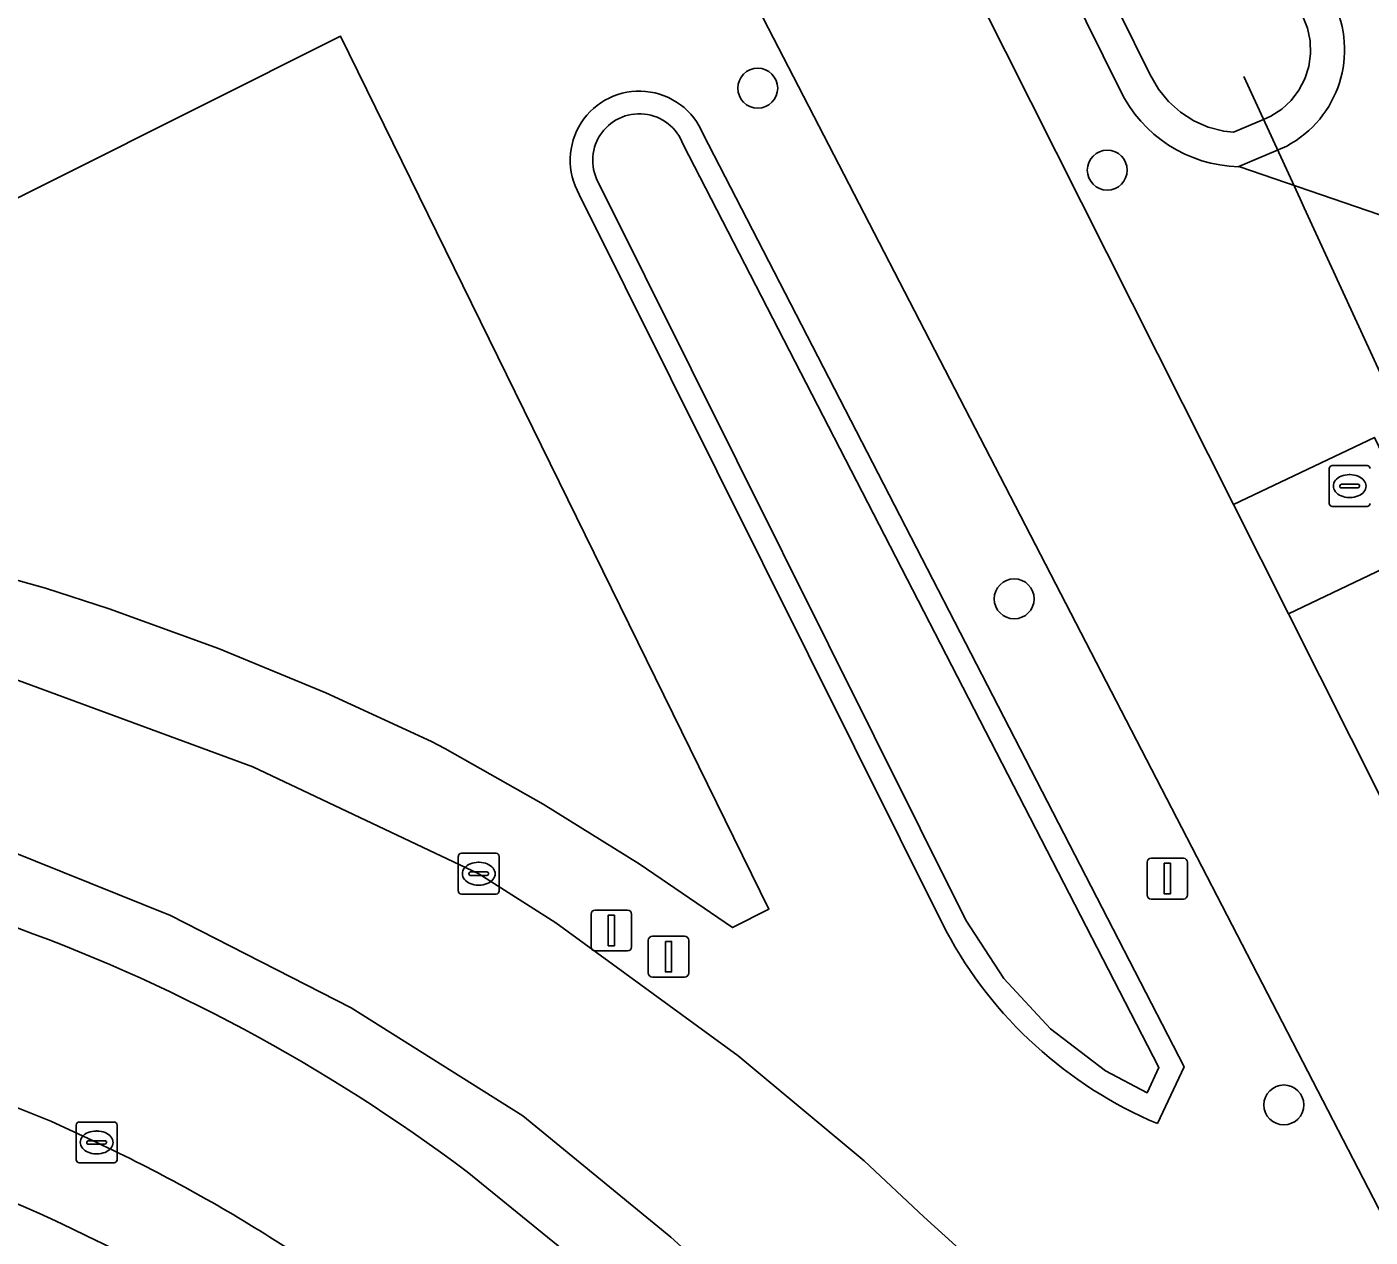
# Model space of a CAD drawing. Extents: x 158835 to 160077, y 386387 to 387778.
# Drawn here: x 159536.58 to 159569.49, y 387000 to 387029.65 of the extents above; entities that cross this region are included whole.
import ezdxf

# ---------------------------------------------------------------- set-up
doc = ezdxf.new("R2010")
doc.units = 0
for name, color, linetype in [('IMGEO_Berm_groen', 7, 'Continuous'), ('IMGEO_Boom', 7, 'Continuous'), ('IMGEO_Duiker', 7, 'Continuous'), ('IMGEO_Fietspad_gesloten', 7, 'Continuous'), ('IMGEO_Groenvoorziening', 7, 'Continuous'), ('IMGEO_Kolk', 7, 'Continuous'), ('IMGEO_Lichtmast', 7, 'Continuous'), ('IMGEO_Oever', 7, 'Continuous'), ('IMGEO_Rijbaan_lokaal_gesloten', 7, 'Continuous'), ('IMGEO_Rioolput', 7, 'Continuous'), ('IMGEO_Verkeersbordpaal', 7, 'Continuous'), ('IMGEO_Voetpad_halfverhard', 7, 'Continuous'), ('IMGEO_Voetpad_open', 7, 'Continuous'), ('IMGEO_Waterloop', 7, 'Continuous')]:
    doc.layers.add(name, color=color, linetype=linetype)

msp = doc.modelspace()

# ---------------------------------------------------------------- linework, layer by layer
at = {"layer": 'IMGEO_Berm_groen'}
for points in [[(159565.625, 386992.203), (159574.634, 386974.512), (159581.251, 386977.77), (159581.241, 386977.841), (159581.123, 386978.348), (159581.006, 386978.716), (159580.616, 386979.582), (159570.06, 387000), (159551.287, 387036.313)], [(159553.145, 387027.02), (159564.928, 387004.172)], [(159559.104, 387007.493), (159550.111, 387025.544)], [(159528.982, 387015.461), (159532.139, 387014.834), (159536.371, 387013.636), (159542.115, 387011.52), (159547.648, 387008.9), (159549.536, 387007.698), (159554.001, 387004.445), (159557.089, 387001.873), (159558.55, 387000.498), (159561.521, 386997.809)], [(159570.424, 386971.741), (159562.522, 386987.258), (159560.215, 386991.01), (159557.582, 386994.542), (159554.644, 386997.824), (159553.335, 386999.112), (159552.354, 387000), (159548.726, 387002.975), (159544.519, 387005.62), (159540.092, 387007.879), (159535.481, 387009.734), (159531.503, 387010.965)], [(159564.928, 387004.172), (159564.281, 387002.78)], [(159538.286, 387002.321), (159537.159, 387002.839)], [(159547.361, 387001.598), (159549.331, 387000), (159550.465, 386999.08)]]:
    msp.add_lwpolyline(points, dxfattribs=at)
for points in [[(159554.755, 387008.033), (159553.866, 387007.581), (159551.579, 387009.145), (159549.226, 387010.609), (159546.813, 387011.97), (159546.486, 387012.144), (159543.902, 387013.337), (159541.27, 387014.42), (159538.595, 387015.392), (159537.031, 387015.901), (159533.116, 387016.992), (159532.334, 387017.21), (159527.59, 387018.338), (159523.234, 387018.898), (159530.315, 387022.44), (159544.262, 387029.417)], [(159544.262, 387029.417), (159530.315, 387022.44), (159533.116, 387016.992), (159537.031, 387015.901), (159538.595, 387015.392), (159541.27, 387014.42), (159543.902, 387013.337), (159546.486, 387012.144), (159546.813, 387011.97), (159549.226, 387010.609), (159551.579, 387009.145), (159553.866, 387007.581), (159554.755, 387008.033)]]:
    msp.add_lwpolyline(points, close=True, dxfattribs=at)
for centre, radius, start, end in [((159551.58, 387026.382), 1.691, 22.1827, 209.7019), ((159521.889, 386967.767), 42.348, 53.0236, 70.598), ((159568.345, 387012.444), 10.484, 208.1804, 247.1918), ((159521.726, 386965.811), 40.116, 67.374, 99.2394), ((159520.902, 386965.164), 38.854, 59.9739, 80.354), ((159520.764, 386965.231), 41.021, 57.9511, 64.7127), ((159520.86, 386965.415), 40.814, 40.7435, 57.9286)]:
    msp.add_arc(centre, radius, start, end, dxfattribs=at)
at = {"layer": 'IMGEO_Boom'}
for centre in [(159554.483, 387028.145), (159563.047, 387026.138), (159560.767, 387015.635), (159567.375, 387003.239)]:
    msp.add_circle(centre, 0.489, dxfattribs=at)
at = {"layer": 'IMGEO_Duiker'}
msp.add_lwpolyline([(159566.394, 387028.433), (159567.773, 387025.436), (159567.874, 387025.217), (159573.743, 387012.464), (159573.996, 387011.914), (159574.092, 387011.706)], dxfattribs=at)
at = {"layer": 'IMGEO_Fietspad_gesloten'}
msp.add_lwpolyline([(159551.287, 387036.313), (159570.06, 387000), (159580.616, 386979.582), (159584.448, 386981.56), (159575.169, 387000), (159567.488, 387015.266), (159566.138, 387017.949), (159555.587, 387038.918)], dxfattribs=at)
for centre, radius, start, end in [((159520.902, 386965.164), 38.854, 59.9739, 80.354), ((159521.908, 386966.991), 34.595, 38.9112, 72.581)]:
    msp.add_arc(centre, radius, start, end, dxfattribs=at)
at = {"layer": 'IMGEO_Groenvoorziening'}
for points in [[(159567.449, 387026.728), (159566.268, 387026.223), (159570.587, 387024.746), (159574.615, 387026.688), (159575.039, 387025.943), (159575.537, 387024.944), (159584.987, 387036.518), (159592.737, 387045.499)], [(159554.476, 387041.125), (159555.587, 387038.918), (159566.138, 387017.949), (159569.594, 387019.589), (159570.891, 387016.893), (159567.488, 387015.266), (159575.169, 387000), (159584.448, 386981.56), (159585.821, 386978.785), (159589.35, 386980.571), (159591.536, 386981.677), (159592.191, 386982.624), (159589.21, 386981.306), (159588.337, 386980.92)], [(159563.363, 387028.097), (159557.976, 387038.987)], [(159573.743, 387012.464), (159572.662, 387016.966), (159572.182, 387021.49), (159570.587, 387024.746), (159566.268, 387026.223)]]:
    msp.add_lwpolyline(points, dxfattribs=at)
for centre, radius, start, end in [((159566.184, 387029.088), 2.677, 298.1857, 26.4222), ((159566.342, 387029.526), 3.304, 205.6299, 268.7184)]:
    msp.add_arc(centre, radius, start, end, dxfattribs=at)
at = {"layer": 'IMGEO_Kolk'}
for p, q in [((159547.222, 387009.402), (159548.074, 387009.402)), ((159547.147, 387008.476), (159547.147, 387009.328)), ((159547.635, 387009.182), (159547.66, 387009.182)), ((159548.148, 387009.328), (159548.148, 387008.476)), ((159547.406, 387008.896), (159547.406, 387008.908)), ((159547.844, 387008.859), (159547.446, 387008.859)), ((159547.449, 387008.945), (159547.847, 387008.945)), ((159547.89, 387008.908), (159547.89, 387008.896)), ((159548.074, 387008.402), (159547.222, 387008.402)), ((159547.658, 387008.622), (159547.633, 387008.622)), ((159537.859, 387002.82), (159538.711, 387002.82)), ((159537.784, 387001.894), (159537.784, 387002.746)), ((159538.272, 387002.6), (159538.297, 387002.6)), ((159538.785, 387002.746), (159538.785, 387001.894)), ((159538.043, 387002.314), (159538.043, 387002.326)), ((159538.481, 387002.277), (159538.083, 387002.277)), ((159538.086, 387002.363), (159538.484, 387002.363)), ((159538.527, 387002.326), (159538.527, 387002.314)), ((159538.711, 387001.82), (159537.859, 387001.82)), ((159538.295, 387002.04), (159538.27, 387002.04))]:
    msp.add_line(p, q, dxfattribs=at)
for points in [[(159547.222, 387009.402), (159548.074, 387009.402)], [(159547.147, 387008.476), (159547.147, 387009.328)], [(159548.148, 387009.328), (159548.148, 387008.476)], [(159548.074, 387008.402), (159547.222, 387008.402)], [(159537.859, 387002.82), (159538.711, 387002.82)], [(159537.784, 387001.894), (159537.784, 387002.746)], [(159538.785, 387002.746), (159538.785, 387001.894)], [(159538.711, 387001.82), (159537.859, 387001.82)]]:
    msp.add_lwpolyline(points, dxfattribs=at)
for centre, radius, start, end in [((159547.224, 387009.326), 0.0765, 91.552, 178.448), ((159547.224, 387009.326), 0.0765, 91.552, 178.448), ((159548.072, 387009.326), 0.0765, 1.552, 88.448), ((159548.072, 387009.326), 0.0765, 1.552, 88.448), ((159547.446, 387008.905), 0.0403, 85.8775, 175.7526), ((159547.443, 387008.895), 0.0366, 178.938, 274.7102), ((159547.847, 387008.902), 0.043, 264.8664, 352.4533), ((159547.851, 387008.907), 0.0386, 1.7309, 96.639), ((159547.224, 387008.478), 0.0765, 181.552, 268.448), ((159547.224, 387008.478), 0.0765, 181.552, 268.448), ((159548.072, 387008.478), 0.0765, 271.552, 358.448), ((159548.072, 387008.478), 0.0765, 271.552, 358.448), ((159537.861, 387002.744), 0.0765, 91.552, 178.448), ((159537.861, 387002.744), 0.0765, 91.552, 178.448), ((159538.709, 387002.744), 0.0765, 1.552, 88.448), ((159538.709, 387002.744), 0.0765, 1.552, 88.448), ((159538.083, 387002.323), 0.0403, 85.8775, 175.7526), ((159538.08, 387002.313), 0.0366, 178.938, 274.7102), ((159538.484, 387002.32), 0.043, 264.8664, 352.4533), ((159538.488, 387002.325), 0.0386, 1.7309, 96.639), ((159537.861, 387001.896), 0.0765, 181.552, 268.448), ((159537.861, 387001.896), 0.0765, 181.552, 268.448), ((159538.709, 387001.896), 0.0765, 271.552, 358.448), ((159538.709, 387001.896), 0.0765, 271.552, 358.448)]:
    msp.add_arc(centre, radius, start, end, dxfattribs=at)
for centre, major_axis, ratio, start_param, end_param in [((159547.634, 387008.902), (-0.387, 0.002), 0.722429, 4.712389, 7.853982), ((159547.659, 387008.902), (-0.39, 0.002), 0.717154, 1.570796, 4.712389), ((159538.271, 387002.32), (-0.387, 0.002), 0.722429, 4.712389, 7.853982), ((159538.296, 387002.32), (-0.39, 0.002), 0.717154, 1.570796, 4.712389)]:
    msp.add_ellipse(centre, major_axis=major_axis, ratio=ratio, start_param=start_param, end_param=end_param, dxfattribs=at)
at = {"layer": 'IMGEO_Lichtmast'}
for p, q in [((159564.024, 387008.382), (159564.024, 387009.182)), ((159564.024, 387009.182), (159564.024, 387008.382)), ((159564.124, 387009.282), (159564.914, 387009.282)), ((159564.914, 387009.282), (159564.124, 387009.282)), ((159565.014, 387009.182), (159565.014, 387008.382)), ((159565.014, 387008.382), (159565.014, 387009.182)), ((159564.914, 387008.282), (159564.124, 387008.282)), ((159564.124, 387008.282), (159564.914, 387008.282)), ((159550.401, 387007.112), (159550.401, 387007.912)), ((159550.401, 387007.912), (159550.401, 387007.112)), ((159550.501, 387008.012), (159551.291, 387008.012)), ((159551.291, 387008.012), (159550.501, 387008.012)), ((159551.391, 387007.912), (159551.391, 387007.112)), ((159551.391, 387007.112), (159551.391, 387007.912)), ((159551.291, 387007.012), (159550.501, 387007.012)), ((159550.501, 387007.012), (159551.291, 387007.012))]:
    msp.add_line(p, q, dxfattribs=at)
for points in [[(159564.444, 387009.157), (159564.594, 387009.157), (159564.594, 387008.407), (159564.444, 387008.407), (159564.444, 387009.157)], [(159550.821, 387007.887), (159550.971, 387007.887), (159550.971, 387007.137), (159550.821, 387007.137), (159550.821, 387007.887)]]:
    msp.add_lwpolyline(points, dxfattribs=at)
for centre, start, end in [((159564.124, 387009.182), 90, 180), ((159564.124, 387009.182), 90, 180), ((159564.914, 387009.182), 0, 90), ((159564.914, 387009.182), 360, 90), ((159564.124, 387008.382), 180, 270), ((159564.124, 387008.382), 180, 270), ((159564.914, 387008.382), 270, 0), ((159564.914, 387008.382), 270, 0), ((159550.501, 387007.912), 90, 180), ((159550.501, 387007.912), 90, 180), ((159551.291, 387007.912), 0, 90), ((159551.291, 387007.912), 360, 90), ((159550.501, 387007.112), 180, 270), ((159550.501, 387007.112), 180, 270), ((159551.291, 387007.112), 270, 0), ((159551.291, 387007.112), 270, 0)]:
    msp.add_arc(centre, 0.1, start, end, dxfattribs=at)
at = {"layer": 'IMGEO_Oever'}
for points in [[(159557.976, 387038.987), (159563.363, 387028.097)], [(159567.827, 387029.941), (159567.955, 387029.616), (159568.019, 387029.307), (159568.03, 387028.991), (159567.987, 387028.678), (159567.891, 387028.378), (159567.745, 387028.097), (159567.553, 387027.846), (159567.322, 387027.631), (159567.058, 387027.459), (159566.878, 387027.382), (159566.139, 387027.066), (159565.9, 387027.091), (159565.523, 387027.19), (159565.168, 387027.347), (159564.841, 387027.558), (159564.551, 387027.817), (159564.305, 387028.119), (159564.091, 387028.488), (159558.77, 387039.245)], [(159564.281, 387002.78), (159564.928, 387004.172), (159553.145, 387027.02)], [(159552.655, 387026.768), (159564.314, 387004.159), (159564.025, 387003.537), (159563.001, 387004.075), (159561.66, 387005.101), (159560.513, 387006.339), (159559.583, 387007.767), (159550.608, 387025.782)], [(159566.268, 387026.223), (159567.449, 387026.728)], [(159550.111, 387025.544), (159559.104, 387007.493)]]:
    msp.add_lwpolyline(points, dxfattribs=at)
for centre, radius, start, end in [((159566.184, 387029.088), 2.677, 298.1857, 26.4222), ((159551.58, 387026.382), 1.691, 22.1827, 209.7019), ((159566.342, 387029.526), 3.304, 205.6299, 268.7184), ((159551.582, 387026.377), 1.142, 20.0013, 211.4371), ((159568.345, 387012.444), 10.484, 208.1804, 247.1918)]:
    msp.add_arc(centre, radius, start, end, dxfattribs=at)
at = {"layer": 'IMGEO_Rijbaan_lokaal_gesloten'}
for points in [[(159561.521, 386997.809), (159558.55, 387000.498), (159557.089, 387001.873), (159554.001, 387004.445), (159549.536, 387007.698), (159547.648, 387008.9), (159542.115, 387011.52), (159536.371, 387013.636), (159532.139, 387014.834), (159528.982, 387015.461)], [(159531.503, 387010.965), (159535.481, 387009.734), (159540.092, 387007.879), (159544.519, 387005.62), (159548.726, 387002.975), (159552.354, 387000), (159553.335, 386999.112), (159554.644, 386997.824), (159557.582, 386994.542), (159560.215, 386991.01), (159562.522, 386987.258), (159570.424, 386971.741), (159574.913, 386974.004), (159574.634, 386974.512), (159565.625, 386992.203)], [(159537.159, 387002.839), (159538.286, 387002.321)], [(159550.465, 386999.08), (159549.331, 387000), (159547.361, 387001.598)]]:
    msp.add_lwpolyline(points, dxfattribs=at)
for centre, radius, start, end in [((159521.889, 386967.767), 42.348, 53.0236, 70.598), ((159521.726, 386965.811), 40.116, 67.374, 99.2394), ((159520.764, 386965.231), 41.021, 57.9511, 64.7127), ((159520.86, 386965.415), 40.814, 40.7435, 57.9286)]:
    msp.add_arc(centre, radius, start, end, dxfattribs=at)
at = {"layer": 'IMGEO_Rioolput'}
for p, q in [((159568.487, 387017.973), (159568.487, 387018.825)), ((159568.562, 387018.899), (159569.414, 387018.899)), ((159568.975, 387018.679), (159569, 387018.679)), ((159568.746, 387018.393), (159568.746, 387018.405)), ((159569.184, 387018.356), (159568.786, 387018.356)), ((159568.789, 387018.442), (159569.187, 387018.442)), ((159569.23, 387018.405), (159569.23, 387018.393)), ((159568.998, 387018.119), (159568.973, 387018.119)), ((159569.414, 387017.899), (159568.562, 387017.899))]:
    msp.add_line(p, q, dxfattribs=at)
for points in [[(159568.487, 387017.973), (159568.487, 387018.825)], [(159568.562, 387018.899), (159569.414, 387018.899)], [(159569.414, 387017.899), (159568.562, 387017.899)]]:
    msp.add_lwpolyline(points, dxfattribs=at)
for centre, radius, start, end in [((159568.564, 387018.823), 0.0765, 91.552, 178.448), ((159568.564, 387018.823), 0.0765, 91.552, 178.448), ((159569.412, 387018.823), 0.0765, 1.552, 88.448), ((159569.412, 387018.823), 0.0765, 1.552, 88.448), ((159568.786, 387018.402), 0.0403, 85.8775, 175.7526), ((159568.783, 387018.392), 0.0366, 178.938, 274.7102), ((159569.187, 387018.399), 0.043, 264.8664, 352.4533), ((159569.191, 387018.404), 0.0386, 1.7309, 96.639), ((159568.564, 387017.975), 0.0765, 181.552, 268.448), ((159568.564, 387017.975), 0.0765, 181.552, 268.448), ((159569.412, 387017.975), 0.0765, 271.552, 358.448), ((159569.412, 387017.975), 0.0765, 271.552, 358.448)]:
    msp.add_arc(centre, radius, start, end, dxfattribs=at)
for centre, major_axis, ratio, start_param, end_param in [((159568.974, 387018.399), (-0.387, 0.002), 0.722429, 4.712389, 7.853982), ((159568.999, 387018.399), (-0.39, 0.002), 0.717154, 1.570796, 4.712389)]:
    msp.add_ellipse(centre, major_axis=major_axis, ratio=ratio, start_param=start_param, end_param=end_param, dxfattribs=at)
at = {"layer": 'IMGEO_Verkeersbordpaal'}
for p, q in [((159551.802, 387006.471), (159551.802, 387007.271)), ((159551.802, 387007.271), (159551.802, 387006.471)), ((159551.902, 387007.371), (159552.692, 387007.371)), ((159552.692, 387007.371), (159551.902, 387007.371)), ((159552.792, 387007.271), (159552.792, 387006.471)), ((159552.792, 387006.471), (159552.792, 387007.271)), ((159552.692, 387006.371), (159551.902, 387006.371)), ((159551.902, 387006.371), (159552.692, 387006.371))]:
    msp.add_line(p, q, dxfattribs=at)
msp.add_lwpolyline([(159552.222, 387007.246), (159552.372, 387007.246), (159552.372, 387006.496), (159552.222, 387006.496), (159552.222, 387007.246)], dxfattribs=at)
for centre, start, end in [((159551.902, 387007.271), 90, 180), ((159551.902, 387007.271), 90, 180), ((159552.692, 387007.271), 0, 90), ((159552.692, 387007.271), 360, 90), ((159551.902, 387006.471), 180, 270), ((159551.902, 387006.471), 180, 270), ((159552.692, 387006.471), 270, 0), ((159552.692, 387006.471), 270, 0)]:
    msp.add_arc(centre, 0.1, start, end, dxfattribs=at)
at = {"layer": 'IMGEO_Voetpad_halfverhard'}
msp.add_lwpolyline([(159567.488, 387015.266), (159570.891, 387016.893), (159569.594, 387019.589), (159566.138, 387017.949)], close=True, dxfattribs=at)
at = {"layer": 'IMGEO_Voetpad_open'}
msp.add_arc((159521.908, 386966.991), 34.595, 38.9112, 72.581, dxfattribs=at)
at = {"layer": 'IMGEO_Waterloop'}
for points in [[(159558.77, 387039.245), (159564.091, 387028.488), (159564.305, 387028.119), (159564.551, 387027.817), (159564.841, 387027.558), (159565.168, 387027.347), (159565.523, 387027.19), (159565.9, 387027.091), (159566.139, 387027.066), (159566.878, 387027.382), (159567.058, 387027.459), (159567.322, 387027.631), (159567.553, 387027.846), (159567.745, 387028.097), (159567.891, 387028.378), (159567.987, 387028.678), (159568.03, 387028.991), (159568.019, 387029.307), (159567.955, 387029.616), (159567.827, 387029.941)], [(159550.608, 387025.782), (159559.583, 387007.767), (159560.513, 387006.339), (159561.66, 387005.101), (159563.001, 387004.075), (159564.025, 387003.537), (159564.314, 387004.159), (159552.655, 387026.768)]]:
    msp.add_lwpolyline(points, dxfattribs=at)
msp.add_arc((159551.582, 387026.377), 1.142, 20.0013, 211.4371, dxfattribs=at)

doc.saveas('drawing.dxf')
